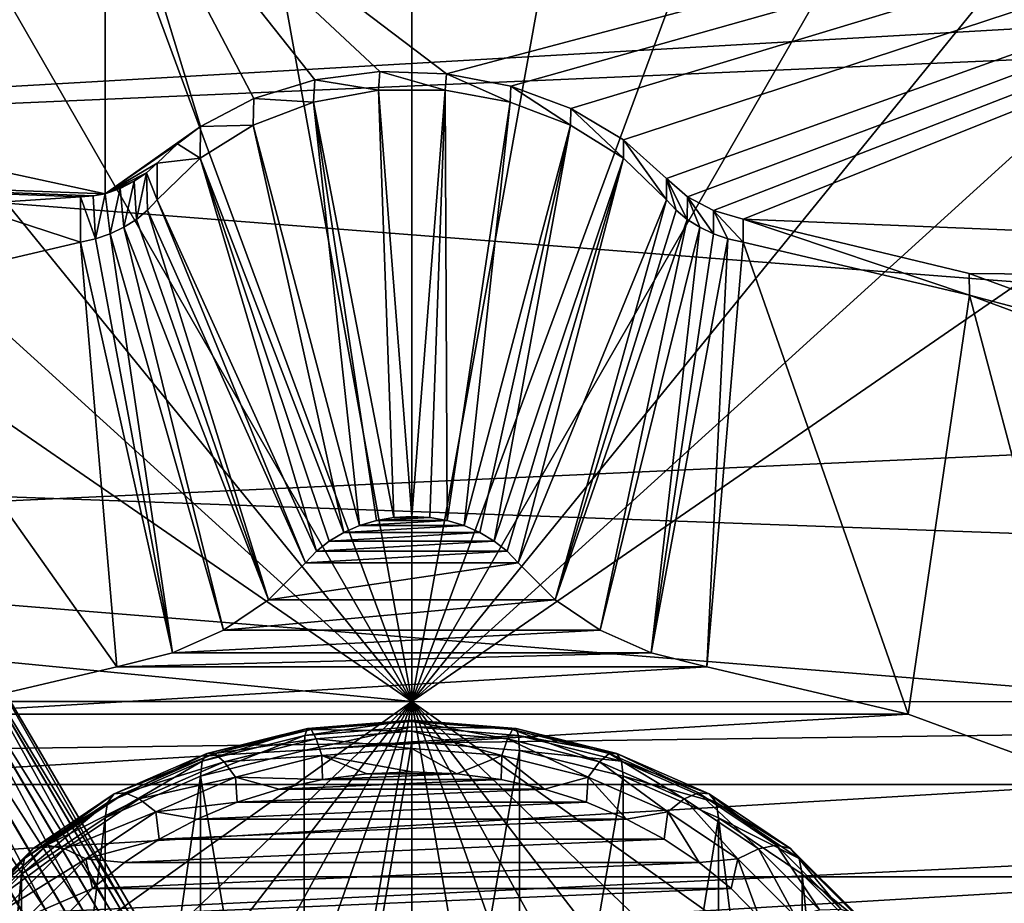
# Model space of a CAD drawing. Header units: metres. Extents: x -22 to 73, y -229 to 22.
# Tile 424 of 447: x 60.96 to 62.57, y 11.72 to 13.16. Entities that reach past the tile are written whole.
import ezdxf

# ---------------------------------------------------------------- set-up
doc = ezdxf.new("R2010")
doc.units = ezdxf.units.M
doc.layers.add('solid_509500_SW0001', color=7, linetype='CONTINUOUS')

msp = doc.modelspace()

# ---------------------------------------------------------------- linework, layer by layer
at = {"layer": 'solid_509500_SW0001'}
for points in [[(61.099998, 12.87275, 54.161564), (53.599998, 14.496555, 53.646957), (53.599998, 13.151852, 52.405491)], [(61.099998, 12.87275, 54.161564), (61.099998, 13.490433, 54.762997), (53.599998, 14.496555, 53.646957)], [(61.161732, 14.468697, 52.60973), (61.599998, 14.494572, 52.627846), (61.599998, 12.045105, 50.797806)], [(61.599998, 14.494572, 52.627846), (62.038269, 14.468697, 52.60973), (61.599998, 12.045105, 50.797806)], [(60.732525, 14.391605, 52.555748), (61.161732, 14.468697, 52.60973), (61.599998, 12.045105, 50.797806)], [(62.038269, 14.468697, 52.60973), (62.467476, 14.391605, 52.555748), (61.599998, 12.045105, 50.797806)], [(60.321247, 14.264891, 52.467022), (60.732525, 14.391605, 52.555748), (61.599998, 12.045105, 50.797806)], [(62.467476, 14.391605, 52.555748), (62.878754, 14.264891, 52.467022), (61.599998, 12.045105, 50.797806)], [(59.936405, 14.091173, 52.345383), (60.321247, 14.264891, 52.467022), (61.599998, 12.045105, 50.797806)], [(62.878754, 14.264891, 52.467022), (63.263596, 14.091173, 52.345383), (61.599998, 12.045105, 50.797806)], [(59.585953, 13.874043, 52.193348), (59.936405, 14.091173, 52.345383), (61.599998, 12.045105, 50.797806)], [(63.263596, 14.091173, 52.345383), (63.614048, 13.874043, 52.193348), (61.599998, 12.045105, 50.797806)], [(64.861679, 13.91882, 55.507469), (61.099998, 13.490433, 54.762997), (61.65641, 13.068505, 54.386669)], [(64.861679, 13.91882, 55.507469), (61.65641, 13.068505, 54.386669), (61.761429, 13.048086, 54.374718)], [(64.861679, 13.91882, 55.507469), (61.761429, 13.048086, 54.374718), (61.859085, 13.011771, 54.347103)], [(64.861679, 13.91882, 55.507469), (61.859085, 13.011771, 54.347103), (61.945019, 12.960951, 54.305046)], [(64.861679, 13.91882, 55.507469), (61.945019, 12.960951, 54.305046), (62.01516, 12.897594, 54.250404)], [(64.861679, 13.91882, 55.507469), (62.01516, 12.897594, 54.250404), (62.049419, 12.867819, 54.224991)], [(64.861679, 13.91882, 55.507469), (62.049419, 12.867819, 54.224991), (62.092049, 12.845408, 54.207142)], [(64.861679, 13.91882, 55.507469), (62.092049, 12.845408, 54.207142), (62.140434, 12.831539, 54.197701)], [(64.861679, 12.720585, 54.289288), (64.861679, 13.91882, 55.507469), (62.140434, 12.831539, 54.197701)], [(59.585953, 13.874043, 52.193348), (61.599998, 12.045105, 50.797806), (60.437912, 12.846173, 51.387478)], [(63.614048, 13.874043, 52.193348), (62.762138, 12.846208, 51.387505), (61.599998, 12.045105, 50.797806)], [(59.599998, 12.962036, 82.164238), (59.599998, 13.587073, 81.565819), (64.861679, 13.190406, 81.569832)], [(53.799999, 12.638116, 84.771347), (69.205086, 12.078847, 85.17852), (69.207748, 13.522199, 84.067055)], [(53.799999, 13.377833, 84.187454), (53.799999, 12.638116, 84.771347), (69.207748, 13.522199, 84.067055)], [(61.255657, 12.982371, 54.275578), (61.099998, 13.490433, 54.762997), (61.099998, 12.87275, 54.161564)], [(61.547752, 13.072143, 54.382267), (61.65641, 13.068505, 54.386669), (61.099998, 13.490433, 54.762997)], [(61.441746, 13.058591, 54.36158), (61.547752, 13.072143, 54.382267), (61.099998, 13.490433, 54.762997)], [(61.342514, 13.028184, 54.325344), (61.441746, 13.058591, 54.36158), (61.099998, 13.490433, 54.762997)], [(61.255657, 12.982371, 54.275578), (61.342514, 13.028184, 54.325344), (61.099998, 13.490433, 54.762997)], [(59.599998, 12.962036, 82.164238), (64.861679, 13.190406, 81.569832), (64.861679, 12.551476, 82.162895)], [(60.870926, 12.855149, 54.082783), (61.059566, 12.867797, 54.14592), (53.599998, 13.151852, 52.405491)], [(61.080112, 12.869436, 54.153053), (53.599998, 13.151852, 52.405491), (61.059566, 12.867797, 54.14592)], [(61.080112, 12.869436, 54.153053), (61.099998, 12.87275, 54.161564), (53.599998, 13.151852, 52.405491)], [(61.545685, 13.041638, 54.425446), (61.547752, 13.072143, 54.382267), (61.441746, 13.058591, 54.36158)], [(61.545685, 13.041638, 54.425446), (61.654316, 13.041638, 54.425446), (61.547752, 13.072143, 54.382267)], [(61.654316, 13.041638, 54.425446), (61.65641, 13.068505, 54.386669), (61.547752, 13.072143, 54.382267)], [(61.439617, 13.02242, 54.411987), (61.441746, 13.058591, 54.36158), (61.342514, 13.028184, 54.325344)], [(61.439617, 13.02242, 54.411987), (61.545685, 13.041638, 54.425446), (61.441746, 13.058591, 54.36158)], [(61.654316, 13.041638, 54.425446), (61.760384, 13.02242, 54.411987), (61.65641, 13.068505, 54.386669)], [(61.760384, 13.02242, 54.411987), (61.761429, 13.048086, 54.374718), (61.65641, 13.068505, 54.386669)], [(61.439617, 13.02242, 54.411987), (61.570866, 12.345009, 54.91428), (61.545685, 13.041638, 54.425446)], [(61.545685, 13.041638, 54.425446), (61.570866, 12.345009, 54.91428), (61.599998, 12.346684, 54.915455)], [(61.545685, 13.041638, 54.425446), (61.599998, 12.346684, 54.915455), (61.654316, 13.041638, 54.425446)], [(61.654316, 13.041638, 54.425446), (61.599998, 12.346684, 54.915455), (61.629135, 12.345009, 54.91428)], [(61.654316, 13.041638, 54.425446), (61.629135, 12.345009, 54.91428), (61.657692, 12.340026, 54.910793)], [(61.654316, 13.041638, 54.425446), (61.657692, 12.340026, 54.910793), (61.760384, 13.02242, 54.411987)], [(61.760384, 13.02242, 54.411987), (61.858883, 12.984887, 54.385708), (61.761429, 13.048086, 54.374718)], [(61.858883, 12.984887, 54.385708), (61.859085, 13.011771, 54.347103), (61.761429, 13.048086, 54.374718)], [(61.341114, 12.984887, 54.385708), (61.342514, 13.028184, 54.325344), (61.255657, 12.982371, 54.275578)], [(61.341114, 12.984887, 54.385708), (61.439617, 13.02242, 54.411987), (61.342514, 13.028184, 54.325344)], [(61.341114, 12.984887, 54.385708), (61.514866, 12.331821, 54.905045), (61.439617, 13.02242, 54.411987)], [(61.439617, 13.02242, 54.411987), (61.514866, 12.331821, 54.905045), (61.542309, 12.340026, 54.910793)], [(61.439617, 13.02242, 54.411987), (61.542309, 12.340026, 54.910793), (61.570866, 12.345009, 54.91428)], [(61.760384, 13.02242, 54.411987), (61.657692, 12.340026, 54.910793), (61.685135, 12.331821, 54.905045)], [(61.760384, 13.02242, 54.411987), (61.685135, 12.331821, 54.905045), (61.858883, 12.984887, 54.385708)], [(61.858883, 12.984887, 54.385708), (61.945168, 12.930811, 54.347843), (61.859085, 13.011771, 54.347103)], [(61.945168, 12.930811, 54.347843), (61.945019, 12.960951, 54.305046), (61.859085, 13.011771, 54.347103)], [(61.217915, 12.9541, 54.24617), (61.255657, 12.982371, 54.275578), (61.099998, 12.87275, 54.161564)], [(61.254833, 12.930811, 54.347843), (61.255657, 12.982371, 54.275578), (61.217915, 12.9541, 54.24617)], [(61.254833, 12.930811, 54.347843), (61.341114, 12.984887, 54.385708), (61.255657, 12.982371, 54.275578)], [(61.254833, 12.930811, 54.347843), (61.489105, 12.320571, 54.897167), (61.341114, 12.984887, 54.385708)], [(61.341114, 12.984887, 54.385708), (61.489105, 12.320571, 54.897167), (61.514866, 12.331821, 54.905045)], [(61.858883, 12.984887, 54.385708), (61.685135, 12.331821, 54.905045), (61.710896, 12.320571, 54.897167)], [(61.858883, 12.984887, 54.385708), (61.710896, 12.320571, 54.897167), (61.734501, 12.306477, 54.887299)], [(61.858883, 12.984887, 54.385708), (61.734501, 12.306477, 54.887299), (61.945168, 12.930811, 54.347843)], [(59.599998, 12.310474, 82.734047), (59.599998, 12.962036, 82.164238), (64.861679, 12.551476, 82.162895)], [(62.01516, 12.86274, 54.300179), (62.01516, 12.897594, 54.250404), (61.945019, 12.960951, 54.305046)], [(61.945168, 12.930811, 54.347843), (62.01516, 12.86274, 54.300179), (61.945019, 12.960951, 54.305046)], [(61.184841, 12.922809, 54.214394), (61.217915, 12.9541, 54.24617), (61.099998, 12.87275, 54.161564)], [(61.254833, 12.930811, 54.347843), (61.217915, 12.9541, 54.24617), (61.184841, 12.922809, 54.214394)], [(61.184841, 12.86274, 54.300179), (61.254833, 12.930811, 54.347843), (61.184841, 12.922809, 54.214394)], [(61.184841, 12.86274, 54.300179), (61.444538, 12.289834, 54.875648), (61.254833, 12.930811, 54.347843)], [(61.254833, 12.930811, 54.347843), (61.444538, 12.289834, 54.875648), (61.4655, 12.306477, 54.887299)], [(61.254833, 12.930811, 54.347843), (61.4655, 12.306477, 54.887299), (61.489105, 12.320571, 54.897167)], [(61.945168, 12.930811, 54.347843), (61.734501, 12.306477, 54.887299), (61.755463, 12.289834, 54.875648)], [(61.945168, 12.930811, 54.347843), (61.755463, 12.289834, 54.875648), (61.773392, 12.270955, 54.862427)], [(61.945168, 12.930811, 54.347843), (61.773392, 12.270955, 54.862427), (62.01516, 12.86274, 54.300179)], [(61.167488, 12.906909, 54.198261), (61.184841, 12.922809, 54.214394), (61.099998, 12.87275, 54.161564)], [(61.184841, 12.86274, 54.300179), (61.184841, 12.922809, 54.214394), (61.167488, 12.906909, 54.198261)], [(61.147232, 12.893087, 54.183895), (61.167488, 12.906909, 54.198261), (61.099998, 12.87275, 54.161564)], [(61.15089, 12.831043, 54.277985), (61.167488, 12.906909, 54.198261), (61.147232, 12.893087, 54.183895)], [(61.15089, 12.831043, 54.277985), (61.169117, 12.845993, 54.288452), (61.167488, 12.906909, 54.198261)], [(61.169117, 12.845993, 54.288452), (61.184841, 12.86274, 54.300179), (61.167488, 12.906909, 54.198261)], [(62.049107, 12.831043, 54.277985), (62.049419, 12.867819, 54.224991), (62.01516, 12.897594, 54.250404)], [(62.030884, 12.845993, 54.288452), (62.01516, 12.897594, 54.250404), (62.01516, 12.86274, 54.300179)], [(62.030884, 12.845993, 54.288452), (62.049107, 12.831043, 54.277985), (62.01516, 12.897594, 54.250404)], [(61.124615, 12.881659, 54.171619), (61.147232, 12.893087, 54.183895), (61.099998, 12.87275, 54.161564)], [(61.108189, 12.807494, 54.261497), (61.124615, 12.881659, 54.171619), (61.099998, 12.87275, 54.161564)], [(61.108189, 12.807494, 54.261497), (61.13047, 12.818139, 54.268951), (61.124615, 12.881659, 54.171619)], [(61.13047, 12.818139, 54.268951), (61.147232, 12.893087, 54.183895), (61.124615, 12.881659, 54.171619)], [(61.13047, 12.818139, 54.268951), (61.15089, 12.831043, 54.277985), (61.147232, 12.893087, 54.183895)], [(61.059566, 12.793653, 54.251804), (61.059566, 12.867797, 54.14592), (60.870926, 12.855149, 54.082783)], [(61.084423, 12.799288, 54.255749), (61.080112, 12.869436, 54.153053), (61.059566, 12.867797, 54.14592)], [(61.059566, 12.793653, 54.251804), (61.084423, 12.799288, 54.255749), (61.059566, 12.867797, 54.14592)], [(61.084423, 12.799288, 54.255749), (61.099998, 12.87275, 54.161564), (61.080112, 12.869436, 54.153053)], [(61.084423, 12.799288, 54.255749), (61.108189, 12.807494, 54.261497), (61.099998, 12.87275, 54.161564)], [(61.169117, 12.845993, 54.288452), (61.426609, 12.270955, 54.862427), (61.184841, 12.86274, 54.300179)], [(61.184841, 12.86274, 54.300179), (61.426609, 12.270955, 54.862427), (61.444538, 12.289834, 54.875648)], [(62.01516, 12.86274, 54.300179), (61.773392, 12.270955, 54.862427), (61.833664, 12.210877, 54.820362)], [(62.030884, 12.845993, 54.288452), (62.01516, 12.86274, 54.300179), (61.833664, 12.210877, 54.820362)], [(62.049107, 12.831043, 54.277985), (62.06953, 12.818139, 54.268951), (62.049419, 12.867819, 54.224991)], [(62.091808, 12.807494, 54.261497), (62.092049, 12.845408, 54.207142), (62.049419, 12.867819, 54.224991)], [(62.06953, 12.818139, 54.268951), (62.091808, 12.807494, 54.261497), (62.049419, 12.867819, 54.224991)], [(60.437912, 12.846173, 51.387478), (61.599998, 12.045105, 50.797806), (53.799999, 12.80475, 51.35553)], [(60.690353, 12.707378, 54.191395), (61.059566, 12.793653, 54.251804), (60.870926, 12.855149, 54.082783)], [(61.15089, 12.831043, 54.277985), (61.366337, 12.210877, 54.820362), (61.169117, 12.845993, 54.288452)], [(61.169117, 12.845993, 54.288452), (61.366337, 12.210877, 54.820362), (61.426609, 12.270955, 54.862427)], [(61.599998, 12.045105, 50.797806), (62.762138, 12.846208, 51.387505), (69.192398, 12.044147, 50.797138)], [(62.030884, 12.845993, 54.288452), (61.833664, 12.210877, 54.820362), (62.049107, 12.831043, 54.277985)], [(62.091808, 12.807494, 54.261497), (62.115578, 12.799288, 54.255749), (62.092049, 12.845408, 54.207142)], [(62.140434, 12.793653, 54.251804), (62.140434, 12.831539, 54.197701), (62.092049, 12.845408, 54.207142)], [(62.115578, 12.799288, 54.255749), (62.140434, 12.793653, 54.251804), (62.092049, 12.845408, 54.207142)], [(61.13047, 12.818139, 54.268951), (61.366337, 12.210877, 54.820362), (61.15089, 12.831043, 54.277985)], [(62.049107, 12.831043, 54.277985), (61.833664, 12.210877, 54.820362), (61.906921, 12.16142, 54.785728)], [(62.049107, 12.831043, 54.277985), (61.906921, 12.16142, 54.785728), (62.06953, 12.818139, 54.268951)], [(64.861679, 12.720585, 54.289288), (62.140434, 12.831539, 54.197701), (62.508801, 12.742543, 54.141712)], [(62.509647, 12.707378, 54.191395), (62.508801, 12.742543, 54.141712), (62.140434, 12.831539, 54.197701)], [(62.140434, 12.793653, 54.251804), (62.509647, 12.707378, 54.191395), (62.140434, 12.831539, 54.197701)], [(61.108189, 12.807494, 54.261497), (61.293079, 12.16142, 54.785728), (61.13047, 12.818139, 54.268951)], [(61.13047, 12.818139, 54.268951), (61.293079, 12.16142, 54.785728), (61.366337, 12.210877, 54.820362)], [(62.06953, 12.818139, 54.268951), (61.906921, 12.16142, 54.785728), (61.990421, 12.124429, 54.75983)], [(62.06953, 12.818139, 54.268951), (61.990421, 12.124429, 54.75983), (62.091808, 12.807494, 54.261497)], [(61.599998, 12.045105, 50.797806), (53.799999, 12.045105, 50.797806), (53.799999, 12.80475, 51.35553)], [(61.059566, 12.793653, 54.251804), (61.209576, 12.124429, 54.75983), (61.084423, 12.799288, 54.255749)], [(61.084423, 12.799288, 54.255749), (61.209576, 12.124429, 54.75983), (61.108189, 12.807494, 54.261497)], [(61.108189, 12.807494, 54.261497), (61.209576, 12.124429, 54.75983), (61.293079, 12.16142, 54.785728)], [(62.091808, 12.807494, 54.261497), (61.990421, 12.124429, 54.75983), (62.115578, 12.799288, 54.255749)], [(62.115578, 12.799288, 54.255749), (61.990421, 12.124429, 54.75983), (62.081051, 12.101288, 54.743626)], [(62.115578, 12.799288, 54.255749), (62.081051, 12.101288, 54.743626), (62.140434, 12.793653, 54.251804)], [(60.690353, 12.707378, 54.191395), (61.118946, 12.101288, 54.743626), (61.059566, 12.793653, 54.251804)], [(61.059566, 12.793653, 54.251804), (61.118946, 12.101288, 54.743626), (61.209576, 12.124429, 54.75983)], [(62.409687, 12.024495, 54.689854), (62.140434, 12.793653, 54.251804), (62.081051, 12.101288, 54.743626)], [(62.409687, 12.024495, 54.689854), (62.509647, 12.707378, 54.191395), (62.140434, 12.793653, 54.251804)], [(64.861679, 12.720585, 54.289288), (62.508801, 12.742543, 54.141712), (62.858109, 12.614994, 54.050175)], [(62.509647, 12.707378, 54.191395), (62.858109, 12.614994, 54.050175), (62.508801, 12.742543, 54.141712)], [(60.690353, 12.707378, 54.191395), (60.790314, 12.024495, 54.689854), (61.118946, 12.101288, 54.743626)], [(62.721325, 11.909609, 54.609409), (62.509647, 12.707378, 54.191395), (62.409687, 12.024495, 54.689854)], [(62.509647, 12.707378, 54.191395), (62.859756, 12.578309, 54.101021), (62.858109, 12.614994, 54.050175)], [(62.721325, 11.909609, 54.609409), (62.859756, 12.578309, 54.101021), (62.509647, 12.707378, 54.191395)], [(53.799999, 12.638116, 84.771347), (53.799999, 11.872946, 85.321465), (69.205086, 12.078847, 85.17852)], [(59.599998, 12.310474, 82.734047), (64.861679, 12.551476, 82.162895), (64.861679, 11.885912, 82.725906)], [(61.685135, 12.331821, 54.905045), (61.514866, 12.331821, 54.905045), (61.489105, 12.320571, 54.897167)], [(61.710896, 12.320571, 54.897167), (61.685135, 12.331821, 54.905045), (61.489105, 12.320571, 54.897167)], [(61.657692, 12.340026, 54.910793), (61.542309, 12.340026, 54.910793), (61.514866, 12.331821, 54.905045)], [(61.685135, 12.331821, 54.905045), (61.657692, 12.340026, 54.910793), (61.514866, 12.331821, 54.905045)], [(61.629135, 12.345009, 54.91428), (61.570866, 12.345009, 54.91428), (61.542309, 12.340026, 54.910793)], [(61.657692, 12.340026, 54.910793), (61.629135, 12.345009, 54.91428), (61.542309, 12.340026, 54.910793)], [(61.629135, 12.345009, 54.91428), (61.599998, 12.346684, 54.915455), (61.570866, 12.345009, 54.91428)], [(61.710896, 12.320571, 54.897167), (61.489105, 12.320571, 54.897167), (61.4655, 12.306477, 54.887299)], [(61.734501, 12.306477, 54.887299), (61.710896, 12.320571, 54.897167), (61.4655, 12.306477, 54.887299)], [(59.599998, 11.634413, 83.273521), (59.599998, 12.310474, 82.734047), (64.861679, 11.885912, 82.725906)], [(60.370735, 11.88531, 74.637589), (61.01815, 11.316975, 74.695839), (60.440765, 12.299293, 74.491783)], [(61.130356, 11.279489, 74.676537), (60.535454, 12.293611, 74.465942), (60.440765, 12.299293, 74.491783)], [(61.01815, 11.316975, 74.695839), (61.130356, 11.279489, 74.676537), (60.440765, 12.299293, 74.491783)], [(61.734501, 12.306477, 54.887299), (61.4655, 12.306477, 54.887299), (61.444538, 12.289834, 54.875648)], [(61.755463, 12.289834, 54.875648), (61.734501, 12.306477, 54.887299), (61.444538, 12.289834, 54.875648)], [(61.217896, 11.270544, 74.633034), (60.622993, 12.284492, 74.422478), (60.535454, 12.293611, 74.465942)], [(61.130356, 11.279489, 74.676537), (61.217896, 11.270544, 74.633034), (60.535454, 12.293611, 74.465942)], [(61.295071, 11.258327, 74.573624), (60.700172, 12.272038, 74.363113), (60.622993, 12.284492, 74.422478)], [(61.217896, 11.270544, 74.633034), (61.295071, 11.258327, 74.573624), (60.622993, 12.284492, 74.422478)], [(61.755463, 12.289834, 54.875648), (61.444538, 12.289834, 54.875648), (61.426609, 12.270955, 54.862427)], [(61.773392, 12.270955, 54.862427), (61.755463, 12.289834, 54.875648), (61.426609, 12.270955, 54.862427)], [(61.35891, 11.243308, 74.50058), (60.764008, 12.256729, 74.290131), (60.700172, 12.272038, 74.363113)], [(61.295071, 11.258327, 74.573624), (61.35891, 11.243308, 74.50058), (60.700172, 12.272038, 74.363113)], [(61.773392, 12.270955, 54.862427), (61.426609, 12.270955, 54.862427), (61.366337, 12.210877, 54.820362)], [(61.833664, 12.210877, 54.820362), (61.773392, 12.270955, 54.862427), (61.366337, 12.210877, 54.820362)], [(61.406948, 11.226068, 74.416733), (60.81205, 12.239155, 74.206352), (60.764008, 12.256729, 74.290131)], [(61.35891, 11.243308, 74.50058), (61.406948, 11.226068, 74.416733), (60.764008, 12.256729, 74.290131)], [(61.437336, 11.207268, 74.325302), (60.842438, 12.219992, 74.114998), (60.81205, 12.239155, 74.206352)], [(61.406948, 11.226068, 74.416733), (61.437336, 11.207268, 74.325302), (60.81205, 12.239155, 74.206352)], [(61.448902, 11.187635, 74.22982), (60.854004, 12.199979, 74.0196), (60.842438, 12.219992, 74.114998)], [(61.437336, 11.207268, 74.325302), (61.448902, 11.187635, 74.22982), (60.842438, 12.219992, 74.114998)], [(61.833664, 12.210877, 54.820362), (61.366337, 12.210877, 54.820362), (61.293079, 12.16142, 54.785728)], [(61.906921, 12.16142, 54.785728), (61.833664, 12.210877, 54.820362), (61.293079, 12.16142, 54.785728)], [(61.4412, 11.167926, 74.133972), (60.846302, 12.179888, 73.92382), (60.854004, 12.199979, 74.0196)], [(61.448902, 11.187635, 74.22982), (61.4412, 11.167926, 74.133972), (60.854004, 12.199979, 74.0196)], [(61.414528, 11.1489, 74.041435), (60.81963, 12.160493, 73.831367), (60.846302, 12.179888, 73.92382)], [(61.4412, 11.167926, 74.133972), (61.414528, 11.1489, 74.041435), (60.846302, 12.179888, 73.92382)], [(61.369911, 11.131289, 73.955788), (60.775013, 12.142542, 73.745796), (60.81963, 12.160493, 73.831367)], [(61.414528, 11.1489, 74.041435), (61.369911, 11.131289, 73.955788), (60.81963, 12.160493, 73.831367)], [(61.906921, 12.16142, 54.785728), (61.293079, 12.16142, 54.785728), (61.209576, 12.124429, 54.75983)], [(61.990421, 12.124429, 54.75983), (61.906921, 12.16142, 54.785728), (61.209576, 12.124429, 54.75983)], [(61.309074, 11.115774, 73.880333), (60.714172, 12.126726, 73.670403), (60.775013, 12.142542, 73.745796)], [(61.369911, 11.131289, 73.955788), (61.309074, 11.115774, 73.880333), (60.775013, 12.142542, 73.745796)], [(61.234356, 11.102952, 73.817978), (60.639458, 12.113655, 73.608093), (60.714172, 12.126726, 73.670403)], [(61.309074, 11.115774, 73.880333), (61.234356, 11.102952, 73.817978), (60.714172, 12.126726, 73.670403)], [(61.990421, 12.124429, 54.75983), (61.209576, 12.124429, 54.75983), (61.118946, 12.101288, 54.743626)], [(62.081051, 12.101288, 54.743626), (61.990421, 12.124429, 54.75983), (61.118946, 12.101288, 54.743626)], [(61.14864, 11.093317, 73.771118), (60.553741, 12.103833, 73.561272), (60.639458, 12.113655, 73.608093)], [(61.234356, 11.102952, 73.817978), (61.14864, 11.093317, 73.771118), (60.639458, 12.113655, 73.608093)], [(61.055233, 11.08724, 73.741562), (60.460331, 12.097639, 73.531746), (60.553741, 12.103833, 73.561272)], [(61.055233, 11.08724, 73.741562), (60.95752, 11.08533, 73.730377), (60.460331, 12.097639, 73.531746)], [(61.14864, 11.093317, 73.771118), (61.055233, 11.08724, 73.741562), (60.553741, 12.103833, 73.561272)], [(62.081051, 12.101288, 54.743626), (61.118946, 12.101288, 54.743626), (60.790314, 12.024495, 54.689854)], [(62.409687, 12.024495, 54.689854), (62.081051, 12.101288, 54.743626), (60.790314, 12.024495, 54.689854)], [(53.799999, 11.083866, 85.8367), (69.202759, 10.544668, 86.160667), (69.205086, 12.078847, 85.17852)], [(53.799999, 11.872946, 85.321465), (53.799999, 11.083866, 85.8367), (69.205086, 12.078847, 85.17852)], [(60.437866, 11.216978, 50.246708), (53.799999, 12.045105, 50.797806), (61.599998, 12.045105, 50.797806)], [(59.585953, 10.108191, 49.556469), (60.437866, 11.216978, 50.246708), (61.599998, 12.045105, 50.797806)], [(59.585953, 10.108191, 49.556469), (61.599998, 12.045105, 50.797806), (59.936405, 9.891062, 49.404434)], [(59.936405, 9.891062, 49.404434), (61.599998, 12.045105, 50.797806), (60.321247, 9.717344, 49.282795)], [(60.321247, 9.717344, 49.282795), (61.599998, 12.045105, 50.797806), (60.732525, 9.59063, 49.194069)], [(60.732525, 9.59063, 49.194069), (61.599998, 12.045105, 50.797806), (61.161732, 9.513538, 49.140091)], [(61.161732, 9.513538, 49.140091), (61.599998, 12.045105, 50.797806), (61.599998, 9.487662, 49.121971)], [(62.762138, 11.216976, 50.246708), (61.599998, 12.045105, 50.797806), (69.192398, 12.044147, 50.797138)], [(63.614048, 10.108191, 49.556469), (61.599998, 12.045105, 50.797806), (62.762138, 11.216976, 50.246708)], [(63.263596, 9.891062, 49.404434), (61.599998, 12.045105, 50.797806), (63.614048, 10.108191, 49.556469)], [(62.878754, 9.717344, 49.282795), (61.599998, 12.045105, 50.797806), (63.263596, 9.891062, 49.404434)], [(62.467476, 9.59063, 49.194069), (61.599998, 12.045105, 50.797806), (62.878754, 9.717344, 49.282795)], [(62.038269, 9.513538, 49.140091), (61.599998, 12.045105, 50.797806), (62.467476, 9.59063, 49.194069)], [(61.599998, 9.487662, 49.121971), (61.599998, 12.045105, 50.797806), (62.038269, 9.513538, 49.140091)], [(62.409687, 12.024495, 54.689854), (60.790314, 12.024495, 54.689854), (60.478676, 11.909609, 54.609409)], [(62.721325, 11.909609, 54.609409), (62.409687, 12.024495, 54.689854), (60.478676, 11.909609, 54.609409)], [(61.425747, 11.989385, 52.404682), (61.429649, 12.001004, 52.353878), (61.599998, 12.014748, 52.363503)], [(61.599998, 12.003443, 52.414528), (61.425747, 11.989385, 52.404682), (61.599998, 12.014748, 52.363503)], [(61.599998, 12.014748, 52.363503), (61.429649, 12.001004, 52.353878), (61.599998, 12.012448, 52.311291)], [(61.429649, 12.001004, 52.353878), (61.43586, 11.999206, 52.302017), (61.599998, 12.012448, 52.311291)], [(61.599998, 12.012448, 52.311291), (61.43586, 11.999206, 52.302017), (61.599998, 11.996699, 52.261459)], [(61.599998, 12.014748, 52.363503), (61.599998, 12.012448, 52.311291), (61.764137, 11.999206, 52.302017)], [(61.770348, 12.001004, 52.353878), (61.599998, 12.014748, 52.363503), (61.764137, 11.999206, 52.302017)], [(61.599998, 12.003443, 52.414528), (61.599998, 12.014748, 52.363503), (61.770348, 12.001004, 52.353878)], [(61.599998, 12.012448, 52.311291), (61.599998, 11.996699, 52.261459), (61.756046, 11.98411, 52.252644)], [(61.764137, 11.999206, 52.302017), (61.599998, 12.012448, 52.311291), (61.756046, 11.98411, 52.252644)], [(61.258194, 11.947749, 52.37553), (61.26585, 11.960301, 52.325378), (61.429649, 12.001004, 52.353878)], [(61.425747, 11.989385, 52.404682), (61.258194, 11.947749, 52.37553), (61.429649, 12.001004, 52.353878)], [(61.429649, 12.001004, 52.353878), (61.26585, 11.960301, 52.325378), (61.43586, 11.999206, 52.302017)], [(61.26585, 11.960301, 52.325378), (61.27803, 11.959987, 52.274555), (61.43586, 11.999206, 52.302017)], [(61.43586, 11.999206, 52.302017), (61.27803, 11.959987, 52.274555), (61.443954, 11.98411, 52.252644)], [(61.599998, 12.003443, 52.414528), (61.599998, 11.979335, 52.460838), (61.424419, 11.965169, 52.45092)], [(61.599998, 12.003443, 52.414528), (61.424419, 11.965169, 52.45092), (61.425747, 11.989385, 52.404682)], [(61.43586, 11.999206, 52.302017), (61.443954, 11.98411, 52.252644), (61.599998, 11.996699, 52.261459)], [(61.599998, 11.996699, 52.261459), (61.443954, 11.98411, 52.252644), (61.599998, 11.968578, 52.217407)], [(61.77425, 11.989385, 52.404682), (61.599998, 11.979335, 52.460838), (61.599998, 12.003443, 52.414528)], [(61.77425, 11.989385, 52.404682), (61.599998, 12.003443, 52.414528), (61.770348, 12.001004, 52.353878)], [(61.599998, 11.996699, 52.261459), (61.599998, 11.968578, 52.217407), (61.746624, 11.956749, 52.209122)], [(61.756046, 11.98411, 52.252644), (61.599998, 11.996699, 52.261459), (61.746624, 11.956749, 52.209122)], [(61.764137, 11.999206, 52.302017), (61.756046, 11.98411, 52.252644), (61.906094, 11.946825, 52.226536)], [(61.770348, 12.001004, 52.353878), (61.764137, 11.999206, 52.302017), (61.92197, 11.959987, 52.274555)], [(61.92197, 11.959987, 52.274555), (61.764137, 11.999206, 52.302017), (61.906094, 11.946825, 52.226536)], [(61.934151, 11.960301, 52.325378), (61.770348, 12.001004, 52.353878), (61.92197, 11.959987, 52.274555)], [(61.77425, 11.989385, 52.404682), (61.770348, 12.001004, 52.353878), (61.934151, 11.960301, 52.325378)], [(61.425747, 11.989385, 52.404682), (61.424419, 11.965169, 52.45092), (61.255585, 11.923216, 52.421543)], [(61.425747, 11.989385, 52.404682), (61.255585, 11.923216, 52.421543), (61.258194, 11.947749, 52.37553)], [(61.27803, 11.959987, 52.274555), (61.293907, 11.946825, 52.226536), (61.443954, 11.98411, 52.252644)], [(61.443954, 11.98411, 52.252644), (61.293907, 11.946825, 52.226536), (61.453377, 11.956749, 52.209122)], [(61.599998, 11.979335, 52.460838), (61.599998, 10.946896, 53.93531), (61.424404, 10.932728, 53.925392)], [(61.424419, 11.965169, 52.45092), (61.599998, 11.979335, 52.460838), (61.424404, 10.932728, 53.925392)], [(61.443954, 11.98411, 52.252644), (61.453377, 11.956749, 52.209122), (61.599998, 11.968578, 52.217407)], [(61.77425, 11.989385, 52.404682), (61.775581, 11.965169, 52.45092), (61.599998, 11.979335, 52.460838)], [(61.599998, 11.979335, 52.460838), (61.775581, 11.965169, 52.45092), (61.599998, 10.946896, 53.93531)], [(61.756046, 11.98411, 52.252644), (61.746624, 11.956749, 52.209122), (61.887611, 11.921716, 52.184593)], [(61.906094, 11.946825, 52.226536), (61.756046, 11.98411, 52.252644), (61.887611, 11.921716, 52.184593)], [(61.941807, 11.947749, 52.37553), (61.775581, 11.965169, 52.45092), (61.77425, 11.989385, 52.404682)], [(61.941807, 11.947749, 52.37553), (61.77425, 11.989385, 52.404682), (61.934151, 11.960301, 52.325378)], [(61.255585, 11.923216, 52.421543), (61.424419, 11.965169, 52.45092), (61.424404, 10.932728, 53.925392)], [(61.599998, 11.968578, 52.217407), (61.453377, 11.956749, 52.209122), (61.599998, 11.930219, 52.182293)], [(61.599998, 11.968578, 52.217407), (61.599998, 11.930219, 52.182293), (61.673241, 11.927072, 52.180088)], [(61.746624, 11.956749, 52.209122), (61.599998, 11.968578, 52.217407), (61.673241, 11.927072, 52.180088)], [(61.775581, 11.965169, 52.45092), (61.775597, 10.932728, 53.925392), (61.599998, 10.946896, 53.93531)], [(61.775581, 11.965169, 52.45092), (61.944416, 11.923216, 52.421543), (61.775597, 10.932728, 53.925392)], [(61.941807, 11.947749, 52.37553), (61.944416, 11.923216, 52.421543), (61.775581, 11.965169, 52.45092)], [(61.258194, 11.947749, 52.37553), (61.255585, 11.923216, 52.421543), (61.099987, 11.855088, 52.37384)], [(61.258194, 11.947749, 52.37553), (61.099987, 11.855088, 52.37384), (61.103771, 11.880137, 52.328186)], [(61.103771, 11.880137, 52.328186), (61.114887, 11.894204, 52.279095), (61.26585, 11.960301, 52.325378)], [(61.258194, 11.947749, 52.37553), (61.103771, 11.880137, 52.328186), (61.26585, 11.960301, 52.325378)], [(61.26585, 11.960301, 52.325378), (61.114887, 11.894204, 52.279095), (61.27803, 11.959987, 52.274555)], [(61.114887, 11.894204, 52.279095), (61.132572, 11.896298, 52.229961), (61.27803, 11.959987, 52.274555)], [(61.27803, 11.959987, 52.274555), (61.132572, 11.896298, 52.229961), (61.293907, 11.946825, 52.226536)], [(61.132572, 11.896298, 52.229961), (61.155621, 11.886277, 52.184139), (61.293907, 11.946825, 52.226536)], [(61.293907, 11.946825, 52.226536), (61.155621, 11.886277, 52.184139), (61.312389, 11.921716, 52.184593)], [(61.293907, 11.946825, 52.226536), (61.312389, 11.921716, 52.184593), (61.453377, 11.956749, 52.209122)], [(61.453377, 11.956749, 52.209122), (61.312389, 11.921716, 52.184593), (61.454323, 11.917665, 52.1735)], [(61.453377, 11.956749, 52.209122), (61.454323, 11.917665, 52.1735), (61.52676, 11.927072, 52.180088)], [(61.453377, 11.956749, 52.209122), (61.52676, 11.927072, 52.180088), (61.599998, 11.930219, 52.182293)], [(61.746624, 11.956749, 52.209122), (61.673241, 11.927072, 52.180088), (61.745678, 11.917665, 52.1735)], [(61.746624, 11.956749, 52.209122), (61.745678, 11.917665, 52.1735), (61.816513, 11.902102, 52.162605)], [(61.887611, 11.921716, 52.184593), (61.746624, 11.956749, 52.209122), (61.816513, 11.902102, 52.162605)], [(61.906094, 11.946825, 52.226536), (61.887611, 11.921716, 52.184593), (62.017544, 11.864824, 52.144756)], [(61.92197, 11.959987, 52.274555), (61.906094, 11.946825, 52.226536), (62.04438, 11.886277, 52.184139)], [(62.04438, 11.886277, 52.184139), (61.906094, 11.946825, 52.226536), (62.017544, 11.864824, 52.144756)], [(61.934151, 11.960301, 52.325378), (61.92197, 11.959987, 52.274555), (62.067429, 11.896298, 52.229961)], [(62.067429, 11.896298, 52.229961), (61.92197, 11.959987, 52.274555), (62.04438, 11.886277, 52.184139)], [(62.085114, 11.894204, 52.279095), (61.934151, 11.960301, 52.325378), (62.067429, 11.896298, 52.229961)], [(61.941807, 11.947749, 52.37553), (61.934151, 11.960301, 52.325378), (62.085114, 11.894204, 52.279095)], [(62.096226, 11.880137, 52.328186), (61.944416, 11.923216, 52.421543), (61.941807, 11.947749, 52.37553)], [(62.096226, 11.880137, 52.328186), (61.941807, 11.947749, 52.37553), (62.085114, 11.894204, 52.279095)], [(61.673241, 11.927072, 52.180088), (61.599998, 11.930219, 52.182293), (61.52676, 11.927072, 52.180088)], [(61.099987, 11.855088, 52.37384), (61.255585, 11.923216, 52.421543), (61.099995, 10.822655, 53.848316)], [(61.255585, 11.923216, 52.421543), (61.255569, 10.890773, 53.896015), (61.099995, 10.822655, 53.848316)], [(61.155621, 11.886277, 52.184139), (61.182453, 11.864824, 52.144756), (61.312389, 11.921716, 52.184593)], [(61.312389, 11.921716, 52.184593), (61.182453, 11.864824, 52.144756), (61.315033, 11.880554, 52.147518)], [(61.255585, 11.923216, 52.421543), (61.424404, 10.932728, 53.925392), (61.255569, 10.890773, 53.896015)], [(61.312389, 11.921716, 52.184593), (61.315033, 11.880554, 52.147518), (61.383488, 11.902102, 52.162605)], [(61.312389, 11.921716, 52.184593), (61.383488, 11.902102, 52.162605), (61.454323, 11.917665, 52.1735)], [(61.745678, 11.917665, 52.1735), (61.454323, 11.917665, 52.1735), (61.383488, 11.902102, 52.162605)], [(61.816513, 11.902102, 52.162605), (61.745678, 11.917665, 52.1735), (61.383488, 11.902102, 52.162605)], [(61.673241, 11.927072, 52.180088), (61.52676, 11.927072, 52.180088), (61.454323, 11.917665, 52.1735)], [(61.745678, 11.917665, 52.1735), (61.673241, 11.927072, 52.180088), (61.454323, 11.917665, 52.1735)], [(61.944416, 11.923216, 52.421543), (61.944431, 10.890773, 53.896015), (61.775597, 10.932728, 53.925392)], [(61.887611, 11.921716, 52.184593), (61.816513, 11.902102, 52.162605), (61.884968, 11.880554, 52.147518)], [(61.887611, 11.921716, 52.184593), (61.884968, 11.880554, 52.147518), (61.950291, 11.85326, 52.128407)], [(62.017544, 11.864824, 52.144756), (61.887611, 11.921716, 52.184593), (61.950291, 11.85326, 52.128407)], [(61.944416, 11.923216, 52.421543), (62.100014, 11.855088, 52.37384), (61.944431, 10.890773, 53.896015)], [(62.096226, 11.880137, 52.328186), (62.100014, 11.855088, 52.37384), (61.944416, 11.923216, 52.421543)], [(62.721325, 11.909609, 54.609409), (60.478676, 11.909609, 54.609409), (60.190575, 11.759043, 54.503983)], [(63.009426, 11.759043, 54.503983), (62.721325, 11.909609, 54.609409), (60.190575, 11.759043, 54.503983)], [(61.816513, 11.902102, 52.162605), (61.383488, 11.902102, 52.162605), (61.315033, 11.880554, 52.147518)], [(61.884968, 11.880554, 52.147518), (61.816513, 11.902102, 52.162605), (61.315033, 11.880554, 52.147518)], [(59.599998, 11.634413, 83.273521), (64.861679, 11.885912, 82.725906), (64.861679, 11.195126, 83.25766)], [(60.27504, 11.844289, 74.679329), (61.214375, 10.332557, 74.95359), (60.370735, 11.88531, 74.637589)], [(60.370735, 11.88531, 74.637589), (60.701023, 11.32102, 74.752823), (61.01815, 11.316975, 74.695839)], [(61.217777, 10.333508, 74.95266), (60.701023, 11.32102, 74.752823), (60.370735, 11.88531, 74.637589)], [(61.217777, 10.333508, 74.95266), (60.370735, 11.88531, 74.637589), (61.214375, 10.332557, 74.95359)], [(60.968422, 11.789146, 52.264477), (60.982571, 11.805251, 52.216812), (61.114887, 11.894204, 52.279095)], [(61.103771, 11.880137, 52.328186), (60.968422, 11.789146, 52.264477), (61.114887, 11.894204, 52.279095)], [(60.982571, 11.805251, 52.216812), (61.005077, 11.810589, 52.169949), (61.132572, 11.896298, 52.229961)], [(61.114887, 11.894204, 52.279095), (60.982571, 11.805251, 52.216812), (61.132572, 11.896298, 52.229961)], [(61.132572, 11.896298, 52.229961), (61.005077, 11.810589, 52.169949), (61.155621, 11.886277, 52.184139)], [(61.005077, 11.810589, 52.169949), (61.034412, 11.804793, 52.127083), (61.155621, 11.886277, 52.184139)], [(61.155621, 11.886277, 52.184139), (61.034412, 11.804793, 52.127083), (61.182453, 11.864824, 52.144756)], [(62.04438, 11.886277, 52.184139), (62.017544, 11.864824, 52.144756), (62.131435, 11.788261, 52.091145)], [(62.067429, 11.896298, 52.229961), (62.04438, 11.886277, 52.184139), (62.165588, 11.804793, 52.127083)], [(62.165588, 11.804793, 52.127083), (62.04438, 11.886277, 52.184139), (62.131435, 11.788261, 52.091145)], [(62.194923, 11.810589, 52.169949), (62.067429, 11.896298, 52.229961), (62.165588, 11.804793, 52.127083)], [(62.085114, 11.894204, 52.279095), (62.067429, 11.896298, 52.229961), (62.194923, 11.810589, 52.169949)], [(62.21743, 11.805251, 52.216812), (62.085114, 11.894204, 52.279095), (62.194923, 11.810589, 52.169949)], [(62.096226, 11.880137, 52.328186), (62.085114, 11.894204, 52.279095), (62.21743, 11.805251, 52.216812)], [(61.103771, 11.880137, 52.328186), (61.099987, 11.855088, 52.37384), (60.963604, 11.763403, 52.309643)], [(61.103771, 11.880137, 52.328186), (60.963604, 11.763403, 52.309643), (60.968422, 11.789146, 52.264477)], [(61.182453, 11.864824, 52.144756), (61.249706, 11.85326, 52.128407), (61.315033, 11.880554, 52.147518)], [(61.884968, 11.880554, 52.147518), (61.315033, 11.880554, 52.147518), (61.249706, 11.85326, 52.128407)], [(61.950291, 11.85326, 52.128407), (61.884968, 11.880554, 52.147518), (61.249706, 11.85326, 52.128407)], [(62.231579, 11.789146, 52.264477), (62.100014, 11.855088, 52.37384), (62.096226, 11.880137, 52.328186)], [(62.231579, 11.789146, 52.264477), (62.096226, 11.880137, 52.328186), (62.21743, 11.805251, 52.216812)], [(60.963604, 11.763403, 52.309643), (61.099987, 11.855088, 52.37384), (60.963619, 10.730976, 53.784122)], [(61.099987, 11.855088, 52.37384), (61.099995, 10.822655, 53.848316), (60.963619, 10.730976, 53.784122)], [(61.034412, 11.804793, 52.127083), (61.068565, 11.788261, 52.091145), (61.182453, 11.864824, 52.144756)], [(61.182453, 11.864824, 52.144756), (61.068565, 11.788261, 52.091145), (61.188232, 11.820519, 52.10548)], [(61.182453, 11.864824, 52.144756), (61.188232, 11.820519, 52.10548), (61.249706, 11.85326, 52.128407)], [(61.950291, 11.85326, 52.128407), (61.249706, 11.85326, 52.128407), (61.188232, 11.820519, 52.10548)], [(62.011768, 11.820519, 52.10548), (61.950291, 11.85326, 52.128407), (61.188232, 11.820519, 52.10548)], [(62.100014, 11.855088, 52.37384), (62.100006, 10.822655, 53.848316), (61.944431, 10.890773, 53.896015)], [(62.017544, 11.864824, 52.144756), (61.950291, 11.85326, 52.128407), (62.011768, 11.820519, 52.10548)], [(62.017544, 11.864824, 52.144756), (62.011768, 11.820519, 52.10548), (62.068726, 11.782689, 52.078991)], [(62.131435, 11.788261, 52.091145), (62.017544, 11.864824, 52.144756), (62.068726, 11.782689, 52.078991)], [(62.100014, 11.855088, 52.37384), (62.236382, 10.730976, 53.784122), (62.100006, 10.822655, 53.848316)], [(62.100014, 11.855088, 52.37384), (62.236397, 11.763403, 52.309643), (62.236382, 10.730976, 53.784122)], [(62.231579, 11.789146, 52.264477), (62.236397, 11.763403, 52.309643), (62.100014, 11.855088, 52.37384)], [(60.189701, 11.80545, 74.74028), (61.027832, 10.264573, 75.053772), (60.27504, 11.844289, 74.679329)], [(60.27504, 11.844289, 74.679329), (61.117767, 10.294957, 74.994522), (61.214375, 10.332557, 74.95359)], [(60.27504, 11.844289, 74.679329), (61.027832, 10.264573, 75.053772), (61.117767, 10.294957, 74.994522)], [(61.068565, 11.788261, 52.091145), (61.131271, 11.782689, 52.078991), (61.188232, 11.820519, 52.10548)], [(62.011768, 11.820519, 52.10548), (61.188232, 11.820519, 52.10548), (61.131271, 11.782689, 52.078991)], [(62.068726, 11.782689, 52.078991), (62.011768, 11.820519, 52.10548), (61.131271, 11.782689, 52.078991)], [(60.189701, 11.80545, 74.74028), (60.94809, 10.242634, 75.12915), (61.027832, 10.264573, 75.053772)], [(60.857346, 11.678274, 52.18684), (60.873978, 11.696862, 52.140915), (60.982571, 11.805251, 52.216812)], [(60.968422, 11.789146, 52.264477), (60.857346, 11.678274, 52.18684), (60.982571, 11.805251, 52.216812)], [(60.873978, 11.696862, 52.140915), (60.900444, 11.706151, 52.096821), (61.005077, 11.810589, 52.169949)], [(60.982571, 11.805251, 52.216812), (60.873978, 11.696862, 52.140915), (61.005077, 11.810589, 52.169949)], [(61.005077, 11.810589, 52.169949), (60.900444, 11.706151, 52.096821), (61.034412, 11.804793, 52.127083)], [(60.900444, 11.706151, 52.096821), (60.934937, 11.705504, 52.05756), (61.034412, 11.804793, 52.127083)], [(61.034412, 11.804793, 52.127083), (60.934937, 11.705504, 52.05756), (61.068565, 11.788261, 52.091145)], [(62.165588, 11.804793, 52.127083), (62.131435, 11.788261, 52.091145), (62.224899, 11.694968, 52.025822)], [(62.194923, 11.810589, 52.169949), (62.165588, 11.804793, 52.127083), (62.265064, 11.705504, 52.05756)], [(62.265064, 11.705504, 52.05756), (62.165588, 11.804793, 52.127083), (62.224899, 11.694968, 52.025822)], [(62.299553, 11.706151, 52.096821), (62.194923, 11.810589, 52.169949), (62.265064, 11.705504, 52.05756)], [(62.21743, 11.805251, 52.216812), (62.194923, 11.810589, 52.169949), (62.299553, 11.706151, 52.096821)], [(62.326023, 11.696862, 52.140915), (62.21743, 11.805251, 52.216812), (62.299553, 11.706151, 52.096821)], [(62.231579, 11.789146, 52.264477), (62.21743, 11.805251, 52.216812), (62.326023, 11.696862, 52.140915)], [(60.968422, 11.789146, 52.264477), (60.963604, 11.763403, 52.309643), (60.851677, 11.651685, 52.231415)], [(60.968422, 11.789146, 52.264477), (60.851677, 11.651685, 52.231415), (60.857346, 11.678274, 52.18684)], [(60.934937, 11.705504, 52.05756), (60.975098, 11.694968, 52.025822), (61.068565, 11.788261, 52.091145)], [(61.068565, 11.788261, 52.091145), (60.975098, 11.694968, 52.025822), (61.079445, 11.740172, 52.049221)], [(61.068565, 11.788261, 52.091145), (61.079445, 11.740172, 52.049221), (61.131271, 11.782689, 52.078991)], [(62.131435, 11.788261, 52.091145), (62.068726, 11.782689, 52.078991), (62.120556, 11.740172, 52.049221)], [(62.131435, 11.788261, 52.091145), (62.120556, 11.740172, 52.049221), (62.166672, 11.693445, 52.016502)], [(62.224899, 11.694968, 52.025822), (62.131435, 11.788261, 52.091145), (62.166672, 11.693445, 52.016502)], [(62.342655, 11.678274, 52.18684), (62.236397, 11.763403, 52.309643), (62.231579, 11.789146, 52.264477)], [(62.342655, 11.678274, 52.18684), (62.231579, 11.789146, 52.264477), (62.326023, 11.696862, 52.140915)], [(62.068726, 11.782689, 52.078991), (61.131271, 11.782689, 52.078991), (61.079445, 11.740172, 52.049221)], [(62.120556, 11.740172, 52.049221), (62.068726, 11.782689, 52.078991), (61.079445, 11.740172, 52.049221)], [(63.009426, 11.759043, 54.503983), (60.190575, 11.759043, 54.503983), (59.93206, 11.575957, 54.375786)], [(63.267941, 11.575957, 54.375786), (63.009426, 11.759043, 54.503983), (59.93206, 11.575957, 54.375786)], [(60.851677, 11.651685, 52.231415), (60.963604, 11.763403, 52.309643), (60.851685, 10.61925, 53.705891)], [(60.963604, 11.763403, 52.309643), (60.963619, 10.730976, 53.784122), (60.851685, 10.61925, 53.705891)], [(62.236397, 11.763403, 52.309643), (62.348316, 10.61925, 53.705891), (62.236382, 10.730976, 53.784122)], [(62.236397, 11.763403, 52.309643), (62.348324, 11.651685, 52.231415), (62.348316, 10.61925, 53.705891)], [(62.342655, 11.678274, 52.18684), (62.348324, 11.651685, 52.231415), (62.236397, 11.763403, 52.309643)], [(60.975098, 11.694968, 52.025822), (61.033329, 11.693445, 52.016502), (61.079445, 11.740172, 52.049221)], [(62.120556, 11.740172, 52.049221), (61.079445, 11.740172, 52.049221), (61.033329, 11.693445, 52.016502)], [(62.166672, 11.693445, 52.016502), (62.120556, 11.740172, 52.049221), (61.033329, 11.693445, 52.016502)]]:
    msp.add_3dface(points, dxfattribs=at)

doc.saveas('drawing.dxf')
